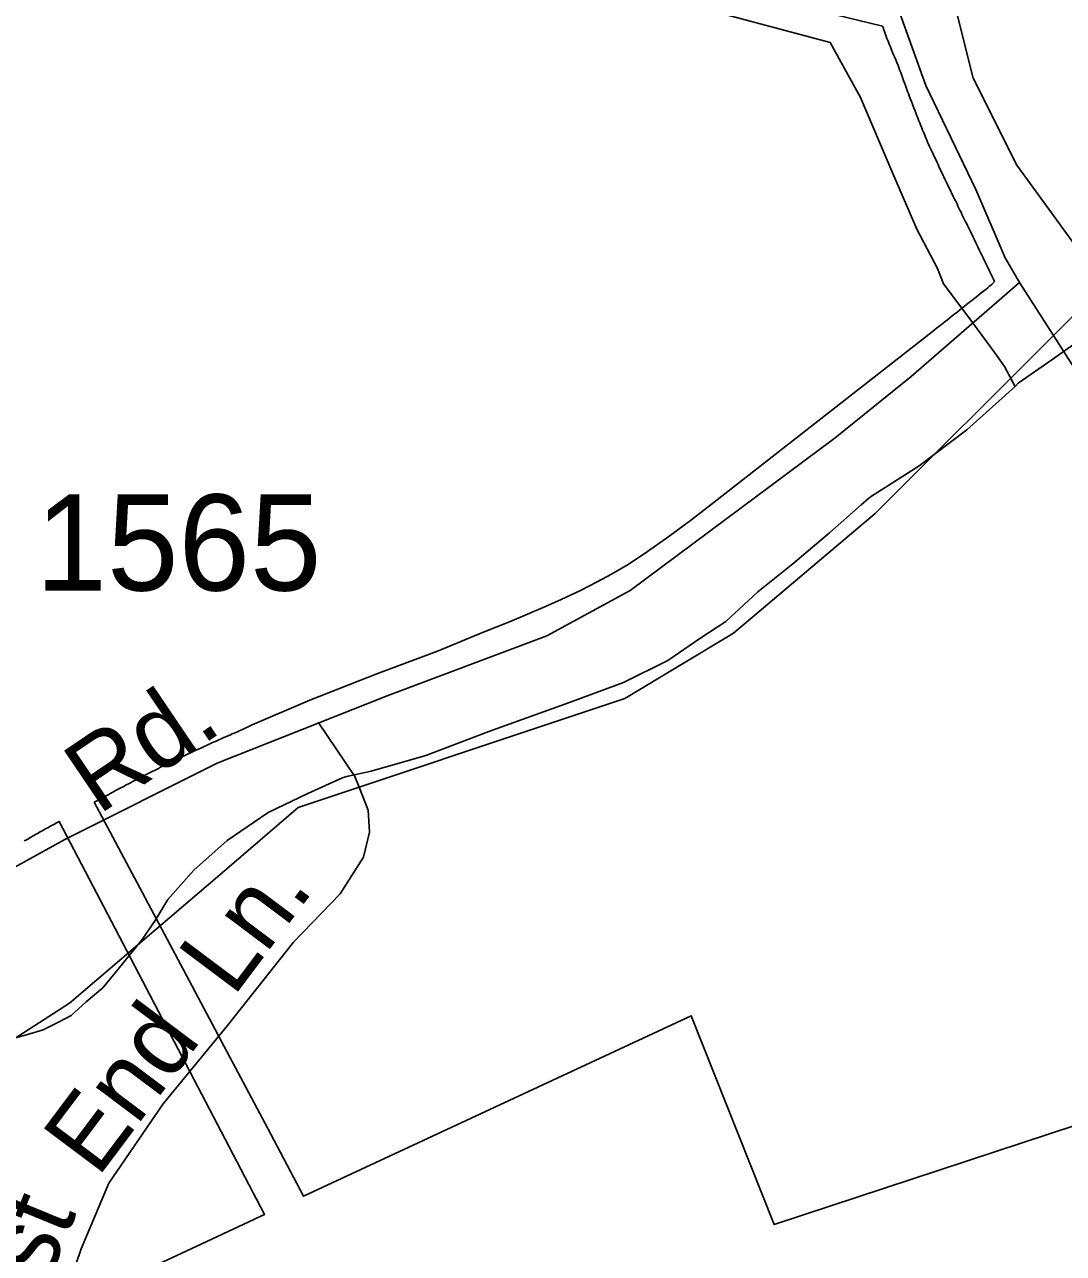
# Model space of a CAD drawing. Extents: x 2260773 to 2342389, y 552869 to 618546.
# Drawn here: x 2317204 to 2318555, y 600401 to 601999 of the extents above; entities that cross this region are included whole.
import ezdxf

# ---------------------------------------------------------------- set-up
doc = ezdxf.new("R2010")
doc.units = 0
for name, color, linetype in [('Exist Boundary Political City Limit New', 7, 'Continuous'), ('Exist Boundary Political Urban Extension UEB', 7, 'Continuous'), ('Exist Hydrographic Misc Water Feature', 7, 'Continuous'), ('Exist Road Non-System Type 51', 7, 'Continuous'), ('Exist Road Non-System Type 51 Label', 7, 'Continuous'), ('Exist Road Secondary Type 51 Attributed', 7, 'Continuous'), ('Exist Road Secondary Type 51 Label', 7, 'Continuous'), ('Exist Road Secondary Type 51 Number Label', 7, 'Continuous'), ('Map Preparation Boundary City Limit Buffer Line', 7, 'Continuous')]:
    doc.layers.add(name, color=color, linetype=linetype)

msp = doc.modelspace()

# ---------------------------------------------------------------- linework, layer by layer
at = {"layer": 'Exist Boundary Political City Limit New'}
for points in [[(2317493.8, 602198.1), (2318319.8, 601997), (2318320.5, 601995.2), (2318321.5, 601992.4), (2318322.8, 601988.6), (2318324.2, 601984.9), (2318325.5, 601981.2), (2318327, 601977.4), (2318328.5, 601973.8), (2318330, 601970), (2318331.5, 601966.3), (2318333, 601962.6), (2318334.2, 601959.8), (2318335.2, 601957.1), (2318337, 601953.4), (2318338.5, 601949.7), (2318340, 601945.9), (2318341, 601943.2), (2318342, 601940.4), (2318343.5, 601936.6), (2318345, 601932.9), (2318346.2, 601929.1), (2318347.2, 601926.3), (2318348.5, 601923.5), (2318349.8, 601919.8), (2318351.2, 601916), (2318352.5, 601912.2), (2318353.5, 601909.4), (2318354.5, 601906.6), (2318356, 601902.8), (2318357.5, 601899.1), (2318358.8, 601895.4), (2318360.2, 601891.6), (2318361.8, 601887.9), (2318363.2, 601884.2), (2318364.5, 601880.4), (2318365.8, 601877.7), (2318366.8, 601874.9), (2318368.2, 601871.1), (2318369.8, 601867.4), (2318370.8, 601864.6), (2318372, 601861.9), (2318373.5, 601858.2), (2318374.8, 601855.4), (2318375.8, 601852.6), (2318377.5, 601848.9), (2318378.5, 601846.2), (2318379.8, 601843.4), (2318381, 601840.7), (2318382.2, 601838), (2318384, 601834.3), (2318385.5, 601830.7), (2318390.8, 601819.8), (2318392, 601817.1), (2318393.2, 601814.4), (2318398.5, 601803.6), (2318399.8, 601800.9), (2318401, 601798.2), (2318402.2, 601795.5), (2318403.5, 601792.8), (2318405.2, 601789.2), (2318408.8, 601781.9), (2318410.5, 601778.4), (2318412.2, 601774.8), (2318413.5, 601772), (2318415, 601769.3)], [(2318415, 601769.3), (2318416.8, 601765.8), (2318418, 601763.1), (2318419.2, 601760.4), (2318420.5, 601757.7), (2318422, 601754.9), (2318423.2, 601752.2), (2318424.5, 601749.6), (2318426.2, 601746), (2318427.5, 601743.2), (2318429, 601740.6), (2318430.2, 601737.9), (2318431.5, 601735.2), (2318433, 601732.5), (2318434.2, 601729.8), (2318437.8, 601722.6), (2318439.5, 601719), (2318441.2, 601715.4), (2318442.5, 601712.7), (2318443.8, 601710), (2318445, 601707.2), (2318446.2, 601704.6), (2318447.8, 601701.9), (2318449, 601699.2), (2318450.8, 601695.6), (2318452.5, 601692), (2318456, 601684.8), (2318457.8, 601681.2), (2318459.5, 601677.6), (2318461.2, 601674), (2318463, 601670.4), (2318464.2, 601667.8), (2318465.5, 601665), (2318462.2, 601661.1), (2318459.2, 601658.7), (2318456.8, 601656.8), (2318454.5, 601654.9), (2318451.2, 601652.4), (2318448.2, 601650), (2318445, 601647.5), (2318442, 601645), (2318438.8, 601642.5), (2318435.8, 601640.1), (2318429.2, 601635.1), (2318426.2, 601632.6), (2318423, 601630.1), (2318420, 601627.6), (2318416.8, 601625.2), (2318413.8, 601622.7), (2318410.5, 601620.2), (2318407.5, 601617.7), (2318404.2, 601615.2), (2318401.2, 601612.8), (2318398.8, 601610.9), (2318396.5, 601609), (2318393.2, 601606.6), (2318390.2, 601604.1), (2318387, 601601.6), (2318384.5, 601599.6), (2318100.8, 601377.8), (2318070, 601354.3), (2318039, 601331.2), (2318014, 601313.6), (2317988.8, 601297), (2317967.5, 601284.4), (2317948.8, 601274.3), (2317927, 601262.9), (2317901.8, 601251.2), (2317881.5, 601242.2), (2317834.5, 601222.4), (2317801.8, 601209.1), (2317740.8, 601184.1), (2317662.2, 601154.6), (2317574.8, 601120.2), (2317500, 601088.4), (2317487.2, 601082.1), (2317483.2, 601080.5), (2317480.8, 601079.3), (2317478, 601078.1), (2317474, 601076.5), (2317471.5, 601075.3), (2317468.8, 601074.1), (2317465, 601072.6), (2317462.2, 601071.3), (2317459.5, 601070.1), (2317455.8, 601068.4), (2317452.2, 601066.8), (2317448.5, 601065.2), (2317444.8, 601063.5), (2317441.2, 601061.9), (2317437.5, 601060.2), (2317434, 601058.6), (2317430.2, 601056.8), (2317426.8, 601055.2), (2317423, 601053.5), (2317419.5, 601051.8), (2317415.8, 601050.1)], [(2317415.8, 601050.1), (2317412.2, 601048.3), (2317408.5, 601046.6), (2317406, 601045.3), (2317403.2, 601044.1), (2317400.5, 601042.8), (2317397.8, 601041.4), (2317394.2, 601039.7), (2317390.5, 601037.9), (2317387, 601036.1), (2317383.5, 601034.4), (2317380.8, 601033.1), (2317378, 601031.7), (2317375.5, 601030.4), (2317372.8, 601029), (2317370, 601027.7), (2317367.2, 601026.3), (2317363.8, 601024.5), (2317361.2, 601023.1), (2317358.5, 601021.8), (2317354.8, 601019.9), (2317351.5, 601018.1), (2317347.8, 601016.2), (2317345.2, 601014.9), (2317342.5, 601013.5), (2317339, 601011.6), (2317335.2, 601009.7), (2317332.8, 601008.3), (2317330, 601006.9), (2317326.5, 601005), (2317323, 601003.2), (2317319.5, 601001.2), (2317316, 600999.3), (2317313.5, 600997.9), (2317310.8, 600996.5), (2317308.2, 600995), (2317305.5, 600993.6), (2317302, 600991.7), (2317298, 600989.5), (2317294.5, 600987.6), (2317353.8, 600876.4), (2317410.5, 600769.6), (2317467, 600663.4), (2317524, 600555.8), (2317566.8, 600475.2), (2318071, 600710), (2318179, 600438.4), (2319038.8, 600721.7)], [(2317203.5, 600937.3), (2317206.2, 600938.8), (2317208.8, 600940.2), (2317212.2, 600942.2), (2317215.8, 600944.2), (2317218.2, 600945.6), (2317220.8, 600947.1), (2317224.2, 600949), (2317227.8, 600951), (2317231.2, 600952.9), (2317234.8, 600954.8), (2317238.2, 600956.8), (2317241.8, 600958.8), (2317245.2, 600960.7), (2317248.8, 600962.6), (2317321.5, 600823.6), (2317515.8, 600451.4), (2317427.8, 600410.4), (2317087.5, 600251.9)]]:
    msp.add_lwpolyline(points, dxfattribs=at)
at = {"layer": 'Exist Boundary Political Urban Extension UEB'}
for points in [[(2318542.1, 601594.9), (2318607.6, 601660.5), (2318494.4, 601816.2), (2318437.7, 601929.5), (2318395.3, 602099.4), (2318366.9, 602297.6), (2318423.6, 602453.3), (2318451.9, 602665.7), (2318494.4, 602906.3), (2318466, 603090.4), (2318423.6, 603175.3), (2318692.6, 603345.2), (2318735.1, 603387.7), (2318848.4, 603600.1), (2319238.3, 604375.7)], [(2317638.9, 601007.3), (2317857.2, 601080), (2317984.6, 601122.5), (2318126.2, 601207.5), (2318310.3, 601363.2), (2318542.1, 601594.9)], [(2315677.7, 599859.3), (2317064.3, 600598.7), (2317262.5, 600726.1), (2317460.7, 600896), (2317559.8, 600980.9), (2317638.9, 601007.3)]]:
    msp.add_lwpolyline(points, dxfattribs=at)
at = {"layer": 'Exist Hydrographic Misc Water Feature'}
for points in [[(2317791.3, 602088.6), (2318077.7, 602022), (2318251.8, 601975.9), (2318291, 601904.3), (2318332, 601808.5), (2318364.4, 601733.1), (2318391.2, 601681.7), (2318399.2, 601661.8), (2318432, 601617.9), (2318466.1, 601572.2), (2318478.4, 601554.5), (2318492.3, 601528.5)], [(2318568.2, 601583.2), (2318540.1, 601563.1), (2318496.4, 601532.8), (2318492.3, 601528.5)], [(2318492.3, 601528.5), (2318429.4, 601471.9), (2318367.7, 601425.2), (2318304.3, 601384.8), (2318292, 601374.5), (2318250.8, 601338.2), (2318203.2, 601297.9), (2318157.7, 601261.4), (2318115.9, 601222.7), (2318082.4, 601200.5), (2318040.6, 601171.9), (2317982.8, 601143.3), (2317911.2, 601116.8), (2317807.7, 601079.6), (2317726, 601048.5), (2317654.7, 601028.1), (2317624.8, 601021.6), (2317618.4, 601019.7), (2317572.5, 600999), (2317520.8, 600974.4), (2317467.5, 600937.8), (2317424.2, 600899.3), (2317390.2, 600861), (2317374.8, 600835), (2317356.7, 600808.9), (2317325.4, 600770.6), (2317305.7, 600746.4), (2317284, 600728.2), (2317264.3, 600710.1), (2317248.1, 600701.6), (2317228, 600691.6), (2317206.2, 600685.2), (2317184.3, 600679.1)]]:
    msp.add_lwpolyline(points, dxfattribs=at)
at = {"layer": 'Exist Road Non-System Type 51'}
for points in [[(2317585.9, 601091.7), (2317633.5, 601021.2), (2317638.9, 601007.3)], [(2317638.9, 601007.3), (2317650.6, 600977.4), (2317652.6, 600948.8), (2317644.9, 600916.4), (2317614.5, 600868.7), (2317553.5, 600805.8), (2317467.8, 600697.2), (2317384, 600595.2), (2317313.5, 600492.3), (2317277.3, 600406.6), (2317248.8, 600322.7), (2317206.9, 600206.4)]]:
    msp.add_lwpolyline(points, dxfattribs=at)
at = {"layer": 'Exist Road Secondary Type 51 Attributed'}
for points in [[(2318290.6, 603260.6), (2318319.2, 603175.8), (2318343.9, 603090), (2318359.2, 602989), (2318359.2, 602880.4), (2318349.7, 602760.3), (2318319.2, 602558.3), (2318302, 602434.4), (2318297.3, 602217.8), (2318323, 602068.5), (2318376.3, 601919.8), (2318441.1, 601784.5), (2318479.2, 601695.9), (2318498.2, 601663.5)], [(2314159.6, 598682.7), (2314229.8, 598920.6), (2314282.7, 599056.4), (2314334.4, 599165), (2314387.3, 599243.2), (2314464.1, 599335.9), (2314522.4, 599391.6), (2314612.4, 599464.4), (2314748.6, 599547.3), (2315188.1, 599783.2), (2316689.5, 600626.2), (2317256.4, 600939.2), (2317454.5, 601038.4), (2317675.4, 601126), (2317883, 601204.2), (2317991.6, 601263.2), (2318258.2, 601461.5), (2318357.3, 601541.5), (2318498.2, 601663.5)], [(2318498.2, 601663.5), (2318542.1, 601594.9), (2318660.7, 601409.7), (2318820.7, 601214.7), (2318885.4, 601114.3), (2318927.3, 601036.8), (2318961.6, 600970.7), (2319008.2, 600873.1), (2319051.3, 600756.2), (2319090.9, 600617.6), (2319100.2, 600571.4), (2319144.5, 600351.3), (2319197.8, 600111.2), (2319253, 599927.3), (2319300.4, 599837.8), (2319321.6, 599790.1), (2319355.9, 599740.5), (2319403.5, 599670), (2319477.8, 599578.5), (2319616.8, 599450.8), (2319723.5, 599353.6), (2319780.6, 599306), (2319817.5, 599280.1), (2319875.9, 599227.8)]]:
    msp.add_lwpolyline(points, dxfattribs=at)
at = {"layer": 'Map Preparation Boundary City Limit Buffer Line'}
for points in [[(2317493.8, 602198.1), (2318319.8, 601997), (2318320.5, 601995.2), (2318321.5, 601992.4), (2318322.8, 601988.6), (2318324.2, 601984.9), (2318325.5, 601981.2), (2318327, 601977.4), (2318328.5, 601973.8), (2318330, 601970), (2318331.5, 601966.3), (2318333, 601962.6), (2318334.2, 601959.8), (2318335.2, 601957.1), (2318337, 601953.4), (2318338.5, 601949.7), (2318340, 601945.9), (2318341, 601943.2), (2318342, 601940.4), (2318343.5, 601936.6), (2318345, 601932.9), (2318346.2, 601929.1), (2318347.2, 601926.3), (2318348.5, 601923.5), (2318349.8, 601919.8), (2318351.2, 601916), (2318352.5, 601912.2), (2318353.5, 601909.4), (2318354.5, 601906.6), (2318356, 601902.8), (2318357.5, 601899.1), (2318358.8, 601895.4), (2318360.2, 601891.6), (2318361.8, 601887.9), (2318363.2, 601884.2), (2318364.5, 601880.4), (2318365.8, 601877.7), (2318366.8, 601874.9), (2318368.2, 601871.1), (2318369.8, 601867.4), (2318370.8, 601864.6), (2318372, 601861.9), (2318373.5, 601858.2), (2318374.8, 601855.4), (2318375.8, 601852.6), (2318377.5, 601848.9), (2318378.5, 601846.2), (2318379.8, 601843.4), (2318381, 601840.7), (2318382.2, 601838), (2318384, 601834.3), (2318385.5, 601830.7), (2318390.8, 601819.8), (2318392, 601817.1), (2318393.2, 601814.4), (2318398.5, 601803.6), (2318399.8, 601800.9), (2318401, 601798.2), (2318402.2, 601795.5), (2318403.5, 601792.8), (2318405.2, 601789.2), (2318408.8, 601781.9), (2318410.5, 601778.4), (2318412.2, 601774.8), (2318413.5, 601772), (2318415, 601769.3)], [(2318415, 601769.3), (2318416.8, 601765.8), (2318418, 601763.1), (2318419.2, 601760.4), (2318420.5, 601757.7), (2318422, 601754.9), (2318423.2, 601752.2), (2318424.5, 601749.6), (2318426.2, 601746), (2318427.5, 601743.2), (2318429, 601740.6), (2318430.2, 601737.9), (2318431.5, 601735.2), (2318433, 601732.5), (2318434.2, 601729.8), (2318437.8, 601722.6), (2318439.5, 601719), (2318441.2, 601715.4), (2318442.5, 601712.7), (2318443.8, 601710), (2318445, 601707.2), (2318446.2, 601704.6), (2318447.8, 601701.9), (2318449, 601699.2), (2318450.8, 601695.6), (2318452.5, 601692), (2318456, 601684.8), (2318457.8, 601681.2), (2318459.5, 601677.6), (2318461.2, 601674), (2318463, 601670.4), (2318464.2, 601667.8), (2318465.5, 601665), (2318462.2, 601661.1), (2318459.2, 601658.7), (2318456.8, 601656.8), (2318454.5, 601654.9), (2318451.2, 601652.4), (2318448.2, 601650), (2318445, 601647.5), (2318442, 601645), (2318438.8, 601642.5), (2318435.8, 601640.1), (2318429.2, 601635.1), (2318426.2, 601632.6), (2318423, 601630.1), (2318420, 601627.6), (2318416.8, 601625.2), (2318413.8, 601622.7), (2318410.5, 601620.2), (2318407.5, 601617.7), (2318404.2, 601615.2), (2318401.2, 601612.8), (2318398.8, 601610.9), (2318396.5, 601609), (2318393.2, 601606.6), (2318390.2, 601604.1), (2318387, 601601.6), (2318384.5, 601599.6), (2318100.8, 601377.8), (2318070, 601354.3), (2318039, 601331.2), (2318014, 601313.6), (2317988.8, 601297), (2317967.5, 601284.4), (2317948.8, 601274.3), (2317927, 601262.9), (2317901.8, 601251.2), (2317881.5, 601242.2), (2317834.5, 601222.4), (2317801.8, 601209.1), (2317740.8, 601184.1), (2317662.2, 601154.6), (2317574.8, 601120.2), (2317500, 601088.4), (2317487.2, 601082.1), (2317483.2, 601080.5), (2317480.8, 601079.3), (2317478, 601078.1), (2317474, 601076.5), (2317471.5, 601075.3), (2317468.8, 601074.1), (2317465, 601072.6), (2317462.2, 601071.3), (2317459.5, 601070.1), (2317455.8, 601068.4), (2317452.2, 601066.8), (2317448.5, 601065.2), (2317444.8, 601063.5), (2317441.2, 601061.9), (2317437.5, 601060.2), (2317434, 601058.6), (2317430.2, 601056.8), (2317426.8, 601055.2), (2317423, 601053.5), (2317419.5, 601051.8), (2317415.8, 601050.1)], [(2317415.8, 601050.1), (2317412.2, 601048.3), (2317408.5, 601046.6), (2317406, 601045.3), (2317403.2, 601044.1), (2317400.5, 601042.8), (2317397.8, 601041.4), (2317394.2, 601039.7), (2317390.5, 601037.9), (2317387, 601036.1), (2317383.5, 601034.4), (2317380.8, 601033.1), (2317378, 601031.7), (2317375.5, 601030.4), (2317372.8, 601029), (2317370, 601027.7), (2317367.2, 601026.3), (2317363.8, 601024.5), (2317361.2, 601023.1), (2317358.5, 601021.8), (2317354.8, 601019.9), (2317351.5, 601018.1), (2317347.8, 601016.2), (2317345.2, 601014.9), (2317342.5, 601013.5), (2317339, 601011.6), (2317335.2, 601009.7), (2317332.8, 601008.3), (2317330, 601006.9), (2317326.5, 601005), (2317323, 601003.2), (2317319.5, 601001.2), (2317316, 600999.3), (2317313.5, 600997.9), (2317310.8, 600996.5), (2317308.2, 600995), (2317305.5, 600993.6), (2317302, 600991.7), (2317298, 600989.5), (2317294.5, 600987.6), (2317353.8, 600876.4), (2317410.5, 600769.6), (2317467, 600663.4), (2317524, 600555.8), (2317566.8, 600475.2), (2318071, 600710), (2318179, 600438.4), (2319038.8, 600721.7)], [(2317203.5, 600937.3), (2317206.2, 600938.8), (2317208.8, 600940.2), (2317212.2, 600942.2), (2317215.8, 600944.2), (2317218.2, 600945.6), (2317220.8, 600947.1), (2317224.2, 600949), (2317227.8, 600951), (2317231.2, 600952.9), (2317234.8, 600954.8), (2317238.2, 600956.8), (2317241.8, 600958.8), (2317245.2, 600960.7), (2317248.8, 600962.6), (2317321.5, 600823.6), (2317515.8, 600451.4), (2317427.8, 600410.4), (2317087.5, 600251.9)]]:
    msp.add_lwpolyline(points, dxfattribs=at)

# ---------------------------------------------------------------- texts
at = {"layer": 'Exist Road Non-System Type 51 Label'}
for s, rotation, p in [('Ln.', 53.1242, (2317475.3, 600733)), ('End', 53.0867, (2317298.9, 600498.1)), ('West', 67.6617, (2317161.7, 600185.8))]:
    msp.add_text(s, height=95, rotation=rotation, dxfattribs=at).set_placement(p)
at = {"layer": 'Exist Road Secondary Type 51 Label'}
msp.add_text('Rd.', height=95, rotation=34.0543, dxfattribs=at).set_placement((2317299.8, 600970.2))
at = {"layer": 'Exist Road Secondary Type 51 Number Label'}
msp.add_text('1565', height=125, dxfattribs=at).set_placement((2317218.2, 601263))

doc.saveas('drawing.dxf')
